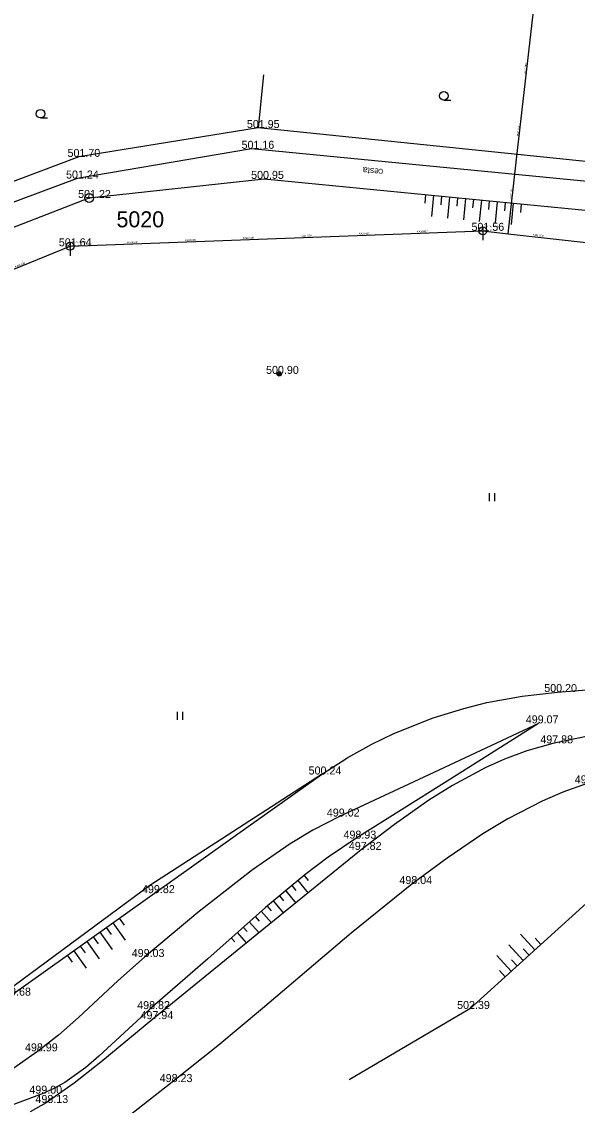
# Model space of a CAD drawing. Extents: x -668867 to -667827, y -1131943 to -1131019.
# Drawn here: x -668478.8 to -668426.7, y -1131620.9 to -1131519.3 of the extents above; entities that cross this region are included whole.
import ezdxf

# ---------------------------------------------------------------- set-up
doc = ezdxf.new("R2010")
doc.units = 0
for name, color, linetype in [('G_Bod_tecka', 7, 'Continuous'), ('G_Bod_vyska', 7, 'Continuous'), ('G_Bodove_pole', 7, 'Continuous'), ('G_Breh_Teren', 7, 'Continuous'), ('G_Cesty_Schody', 7, 'Continuous'), ('G_Ploty', 7, 'Continuous'), ('G_Popisy_povrchu', 7, 'Continuous'), ('G_Site-kanalizace', 7, 'Continuous'), ('G_Site-Sloupy', 7, 'Continuous'), ('G_Vyskove_srafy', 7, 'Continuous'), ('G_Z_KANAL_podz_kotovane', 7, 'Continuous'), ('G_Zelen-rozhrani', 7, 'Continuous'), ('G_Zelen-Znacky', 7, 'Continuous'), ('Vrstva 12', 7, 'Continuous'), ('Vrstva 2', 7, 'Continuous'), ('Vrstva 3', 7, 'Continuous'), ('Vrstva 8', 7, 'Continuous')]:
    doc.layers.add(name, color=color, linetype=linetype)

msp = doc.modelspace()

# ---------------------------------------------------------------- linework, layer by layer
at = {"layer": 'G_Bod_tecka'}
for p, q in [((-668456.6, -1131529.31), (-668456.6, -1131529.31)), ((-668457.23, -1131531.26), (-668457.23, -1131531.26)), ((-668473.39, -1131532.02), (-668473.39, -1131532.02)), ((-668473.56, -1131534.05), (-668473.56, -1131534.05)), ((-668456.04, -1131534.08), (-668456.04, -1131534.08)), ((-668472.43, -1131535.87), (-668472.43, -1131535.87)), ((-668435.53, -1131538.95), (-668435.53, -1131538.95)), ((-668474.22, -1131540.4), (-668474.22, -1131540.4)), ((-668454.61, -1131552.36), (-668454.61, -1131552.36)), ((-668428.54, -1131582.18), (-668428.54, -1131582.18)), ((-668430.31, -1131585.12), (-668430.31, -1131585.12)), ((-668428.97, -1131586.99), (-668428.97, -1131586.99)), ((-668450.66, -1131589.91), (-668450.66, -1131589.91)), ((-668448.96, -1131593.85), (-668448.96, -1131593.85)), ((-668447.42, -1131595.92), (-668447.42, -1131595.92)), ((-668446.92, -1131596.98), (-668446.92, -1131596.98)), ((-668442.17, -1131600.18), (-668442.17, -1131600.18)), ((-668466.31, -1131601.03), (-668466.31, -1131601.03)), ((-668467.25, -1131607.02), (-668467.25, -1131607.02)), ((-668466.76, -1131611.9), (-668466.76, -1131611.9)), ((-668436.76, -1131611.89), (-668436.76, -1131611.89)), ((-668466.45, -1131612.84), (-668466.45, -1131612.84)), ((-668477.28, -1131615.86), (-668477.28, -1131615.86)), ((-668464.65, -1131618.74), (-668464.65, -1131618.74)), ((-668476.83, -1131619.83), (-668476.83, -1131619.83)), ((-668476.46, -1131620.7), (-668476.46, -1131620.7))]:
    msp.add_line(p, q, dxfattribs=at)
at = {"layer": 'G_Bodove_pole'}
for radius in [0.412, 0.05]:
    msp.add_circle((-668472.43, -1131535.87), radius, dxfattribs=at)
at = {"layer": 'G_Breh_Teren'}
for points in [[(-668479.79, -1131610.64), (-668473.05, -1131605.83), (-668466.31, -1131601.03), (-668458.5, -1131595.46), (-668450.66, -1131589.91), (-668448.19, -1131588.31), (-668445.93, -1131587.06), (-668443.88, -1131586.07), (-668440.18, -1131584.6), (-668437.32, -1131583.72), (-668435.14, -1131583.17), (-668431.84, -1131582.56), (-668428.54, -1131582.18), (-668418.78, -1131581.41), (-668409.02, -1131580.65)], [(-668430.31, -1131585.12), (-668439.64, -1131589.49), (-668448.96, -1131593.85), (-668451.46, -1131595.14), (-668453.58, -1131596.4), (-668457.13, -1131598.84), (-668462.24, -1131602.86), (-668467.25, -1131607.02), (-668469.76, -1131609.24), (-668473.42, -1131612.68), (-668475.3, -1131614.33), (-668477.28, -1131615.86), (-668483.52, -1131620.26), (-668489.77, -1131624.67)], [(-668430.31, -1131585.12), (-668438.87, -1131590.52), (-668447.42, -1131595.92), (-668450.02, -1131597.67), (-668452.21, -1131599.31), (-668455.91, -1131602.37), (-668461.3, -1131607.18), (-668466.76, -1131611.9), (-668471.54, -1131616.32), (-668472.76, -1131617.38), (-668474.7, -1131618.77), (-668475.74, -1131619.35), (-668476.83, -1131619.83), (-668483.3, -1131622.25), (-668489.77, -1131624.67)], [(-668424.32, -1131586.05), (-668428.97, -1131586.99), (-668431.41, -1131587.69), (-668433.5, -1131588.48), (-668435.3, -1131589.3), (-668438.36, -1131590.94), (-668440.59, -1131592.33), (-668443.82, -1131594.59), (-668446.92, -1131596.98), (-668456.7, -1131604.91), (-668466.45, -1131612.84), (-668471.34, -1131616.88), (-668473.84, -1131618.85), (-668476.46, -1131620.7), (-668477.98, -1131621.54)], [(-668425.74, -1131590.74), (-668428.03, -1131591.58), (-668429.96, -1131592.42), (-668433.19, -1131594.08), (-668435.52, -1131595.47), (-668438.88, -1131597.74), (-668442.17, -1131600.18), (-668447.87, -1131604.77), (-668456.19, -1131611.84), (-668460.38, -1131615.33), (-668464.65, -1131618.74), (-668471.74, -1131624.32)], [(-668425.16, -1131601.37), (-668436.76, -1131611.89)], [(-668436.76, -1131611.89), (-668448.07, -1131618.52)]]:
    msp.add_lwpolyline(points, dxfattribs=at)
at = {"layer": 'G_Cesty_Schody'}
for points in [[(-668457.23, -1131531.26), (-668473.56, -1131534.05)], [(-668425.1, -1131534.38), (-668457.23, -1131531.26)], [(-668473.56, -1131534.05), (-668494.97, -1131542.01)], [(-668472.43, -1131535.87), (-668456.04, -1131534.08)], [(-668456.04, -1131534.08), (-668425.29, -1131537.08)], [(-668494.25, -1131544.31), (-668472.43, -1131535.87)]]:
    msp.add_lwpolyline(points, dxfattribs=at)
at = {"layer": 'G_Ploty'}
for p, q in [((-668456.09, -1131524.34), (-668456.6, -1131529.31)), ((-668456.6, -1131529.31), (-668473.39, -1131532.02)), ((-668422.1, -1131532.85), (-668456.6, -1131529.31)), ((-668473.39, -1131532.02), (-668495.73, -1131540.36))]:
    msp.add_line(p, q, dxfattribs=at)
at = {"layer": 'G_Site-kanalizace'}
for p, q in [((-668435.53, -1131538.57), (-668435.53, -1131539.82)), ((-668474.22, -1131540.03), (-668474.22, -1131541.28))]:
    msp.add_line(p, q, dxfattribs=at)
for centre in [(-668435.53, -1131538.95), (-668474.22, -1131540.4)]:
    msp.add_circle(centre, 0.375, dxfattribs=at)
at = {"layer": 'G_Site-Sloupy'}
for radius in [0.2, 0.16, 0.12, 0.08, 0.04]:
    msp.add_circle((-668454.61, -1131552.36), radius, dxfattribs=at)
at = {"layer": 'G_Vyskove_srafy'}
for points in [[(-668440.89, -1131535.56), (-668440.97, -1131536.36)], [(-668440.14, -1131535.63), (-668440.34, -1131537.62)], [(-668439.4, -1131535.71), (-668439.48, -1131536.5)], [(-668438.65, -1131535.78), (-668438.84, -1131537.77)], [(-668437.9, -1131535.85), (-668437.98, -1131536.65)], [(-668437.16, -1131535.93), (-668437.35, -1131537.92)], [(-668436.41, -1131536), (-668436.49, -1131536.8)], [(-668435.66, -1131536.07), (-668435.86, -1131538.06)], [(-668434.92, -1131536.14), (-668435, -1131536.94)], [(-668434.17, -1131536.22), (-668434.37, -1131538.21)], [(-668433.43, -1131536.29), (-668433.5, -1131537.09)], [(-668432.68, -1131536.36), (-668432.87, -1131538.35)], [(-668431.93, -1131536.44), (-668432.01, -1131537.23)], [(-668452.28, -1131599.37), (-668451.89, -1131599.84)], [(-668454.01, -1131600.8), (-668453.06, -1131601.96)], [(-668453.44, -1131600.33), (-668453.05, -1131600.79)], [(-668452.86, -1131599.85), (-668451.9, -1131601.02)], [(-668455.17, -1131601.76), (-668454.22, -1131602.9)], [(-668454.59, -1131601.28), (-668454.21, -1131601.74)], [(-668456.31, -1131602.73), (-668455.35, -1131603.82)], [(-668455.75, -1131602.24), (-668455.37, -1131602.69)], [(-668470.22, -1131603.81), (-668469.06, -1131605.44)], [(-668469.61, -1131603.38), (-668469.14, -1131604.03)], [(-668457.43, -1131603.73), (-668456.51, -1131604.76)], [(-668456.87, -1131603.23), (-668456.5, -1131603.66)], [(-668471.44, -1131604.68), (-668470.28, -1131606.31)], [(-668470.83, -1131604.25), (-668470.36, -1131604.9)], [(-668458.55, -1131604.73), (-668457.68, -1131605.71)], [(-668457.99, -1131604.23), (-668457.63, -1131604.63)], [(-668472.66, -1131605.56), (-668471.5, -1131607.18)], [(-668472.05, -1131605.12), (-668471.58, -1131605.77)], [(-668459.11, -1131605.23), (-668458.77, -1131605.61)], [(-668431.76, -1131607.36), (-668433.1, -1131605.88)], [(-668430.65, -1131606.35), (-668431.99, -1131604.87)], [(-668430.09, -1131605.84), (-668430.63, -1131605.25)], [(-668474.49, -1131606.86), (-668474.03, -1131607.51)], [(-668473.88, -1131606.43), (-668472.72, -1131608.05)], [(-668473.27, -1131605.99), (-668472.81, -1131606.64)], [(-668432.87, -1131608.36), (-668434.21, -1131606.88)], [(-668431.2, -1131606.85), (-668431.74, -1131606.26)], [(-668432.31, -1131607.86), (-668432.85, -1131607.27)], [(-668433.42, -1131608.87), (-668433.96, -1131608.28)]]:
    msp.add_lwpolyline(points, dxfattribs=at)
at = {"layer": 'G_Z_KANAL_podz_kotovane'}
for p, q in [((-668474.22, -1131540.4), (-668435.53, -1131538.95)), ((-668519.56, -1131558.7), (-668474.22, -1131540.4))]:
    msp.add_line(p, q, dxfattribs=at)
for points in [[(-668433.14, -1131539.22), (-668432.37, -1131532.23), (-668428.37, -1131497.38)], [(-668435.53, -1131538.95), (-668433.14, -1131539.22), (-668401.96, -1131542.69)]]:
    msp.add_lwpolyline(points, dxfattribs=at)
at = {"layer": 'G_Zelen-rozhrani'}
msp.add_lwpolyline([(-668450.66, -1131589.91), (-668466.75, -1131600.31), (-668480.18, -1131610.24), (-668495.05, -1131617.65), (-668527.45, -1131631.51)], dxfattribs=at)
at = {"layer": 'G_Zelen-Znacky'}
for p, q in [((-668439.19, -1131526.7), (-668438.54, -1131526.7)), ((-668476.99, -1131528.37), (-668476.34, -1131528.37)), ((-668434.89, -1131564.28), (-668434.89, -1131563.53)), ((-668434.39, -1131564.28), (-668434.39, -1131563.53)), ((-668464.15, -1131584.8), (-668464.15, -1131584.05)), ((-668463.65, -1131584.8), (-668463.65, -1131584.05))]:
    msp.add_line(p, q, dxfattribs=at)
for centre in [(-668439.19, -1131526.3), (-668476.99, -1131527.97)]:
    msp.add_circle(centre, 0.403, dxfattribs=at)
at = {"layer": 'Vrstva 12'}
for p, q in [((-668474.22, -1131540.4), (-668435.53, -1131538.95)), ((-668519.56, -1131558.7), (-668474.22, -1131540.4))]:
    msp.add_line(p, q, dxfattribs=at)
for points in [[(-668433.14, -1131539.22), (-668432.37, -1131532.23), (-668428.37, -1131497.38)], [(-668435.53, -1131538.95), (-668433.14, -1131539.22), (-668401.96, -1131542.69)]]:
    msp.add_lwpolyline(points, dxfattribs=at)
at = {"layer": 'Vrstva 8'}
for p, q in [((-668432.37, -1131532.23), (-668432.37, -1131532.23)), ((-668435.53, -1131538.95), (-668435.53, -1131538.95)), ((-668474.22, -1131540.4), (-668474.22, -1131540.4))]:
    msp.add_line(p, q, dxfattribs=at)

# ---------------------------------------------------------------- texts
at = {"layer": 'G_Bod_vyska'}
for s, p in [('501.95', (-668457.65, -1131529.31)), ('501.16', (-668458.15, -1131531.26)), ('501.70', (-668474.46, -1131532.02)), ('501.24', (-668474.6, -1131534.05)), ('500.95', (-668457.25, -1131534.08)), ('501.22', (-668473.47, -1131535.87)), ('501.56', (-668436.59, -1131538.95)), ('501.64', (-668475.28, -1131540.4)), ('500.90', (-668455.85, -1131552.36)), ('500.20', (-668429.77, -1131582.18)), ('499.07', (-668431.5, -1131585.12)), ('497.88', (-668430.14, -1131586.99)), ('500.24', (-668451.86, -1131589.91)), ('497.88', (-668426.91, -1131590.74)), ('499.02', (-668450.15, -1131593.85)), ('498.93', (-668448.59, -1131595.92)), ('497.82', (-668448.09, -1131596.98)), ('498.04', (-668443.35, -1131600.18)), ('499.82', (-668467.48, -1131601.03)), ('499.03', (-668468.44, -1131607.02)), ('499.68', (-668480.96, -1131610.64)), ('498.82', (-668467.93, -1131611.9)), ('502.39', (-668437.94, -1131611.89)), ('497.94', (-668467.62, -1131612.84)), ('498.99', (-668478.45, -1131615.86)), ('498.23', (-668465.82, -1131618.74)), ('499.00', (-668478.04, -1131619.83)), ('498.13', (-668477.47, -1131620.7))]:
    msp.add_text(s, height=0.75, dxfattribs=at).set_placement(p)
at = {"layer": 'G_Bodove_pole'}
msp.add_text('5020', height=1.5, dxfattribs=at).set_placement((-668469.87, -1131538.62))
at = {"layer": 'G_Popisy_povrchu'}
msp.add_text('cesta', height=0.6, rotation=174.4636, dxfattribs=at).set_placement((-668444.85, -1131533.16))
at = {"layer": 'Vrstva 2'}
for s, height, p in [('0 (0)', 0.132, (-668432.16, -1131531.88)), ('501.56 (498.66)', 0.1316, (-668435.32, -1131538.6)), ('501.64 (498.76)', 0.1316, (-668474.01, -1131540.05))]:
    msp.add_text(s, height=height, dxfattribs=at).set_placement(p)
at = {"layer": 'Vrstva 3'}
for s, rotation, p in [('PVC 150', 83.4927, (-668431.49, -1131524.23)), ('PVC 150', 83.4927, (-668432.16, -1131530.09)), ('PVC 150', 83.4927, (-668432.82, -1131535.95)), ('KAM 600', 2.1568, (-668463.43, -1131539.93)), ('KAM 600', 2.1383, (-668458, -1131539.72)), ('KAM 600', 2.1568, (-668452.57, -1131539.52)), ('KAM 600', 2.1556, (-668447.14, -1131539.31)), ('KAM 600', 2.1556, (-668441.71, -1131539.11)), ('KAM 600', 353.6527, (-668430.86, -1131539.4)), ('KAM 600', 2.1396, (-668468.86, -1131540.13)), ('KAM 600', 21.9418, (-668479.35, -1131542.4))]:
    msp.add_text(s, height=0.176, rotation=rotation, dxfattribs=at).set_placement(p)

doc.saveas('drawing.dxf')
